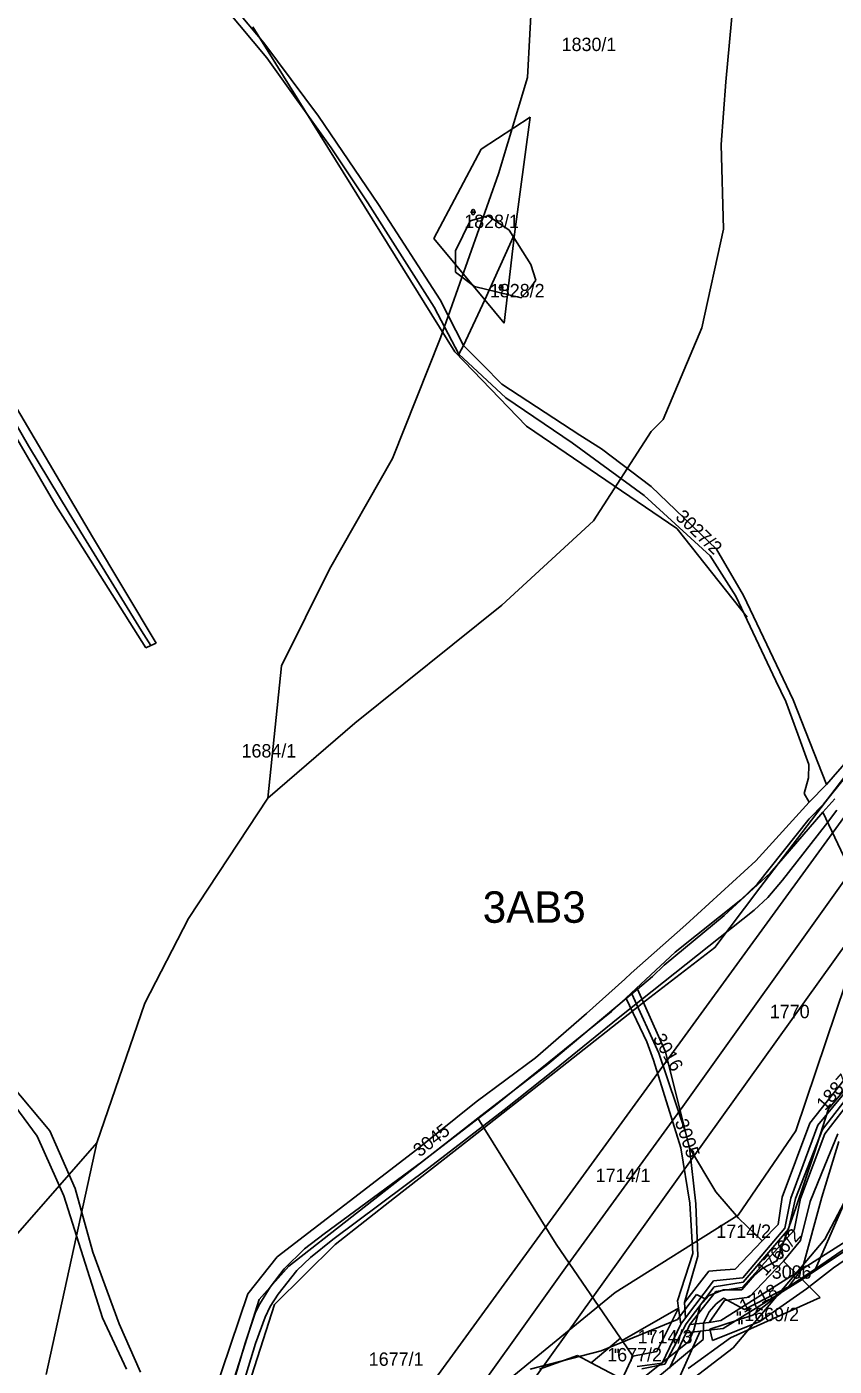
# Model space of a CAD drawing. Extents: x -564810 to -550519, y -1045831 to -1034011.
# Drawn here: x -553620 to -553312, y -1038236 to -1037726 of the extents above; entities that cross this region are included whole.
import ezdxf

# ---------------------------------------------------------------- set-up
doc = ezdxf.new("R2010")
doc.units = 0
for name, color, linetype in [('Interakční prvky', 7, 'Continuous'), ('KN stav', 7, 'Continuous'), ('Lesní porost', 7, 'Continuous'), ('Parcelní čísla', 7, 'Continuous'), ('Polní cesty stavající', 7, 'Continuous'), ('STG', 7, 'Continuous'), ('Vedení VN', 7, 'Continuous'), ('vodní toky', 7, 'Continuous'), ('Vrstva 33', 7, 'Continuous'), ('Vrstva 39', 7, 'Continuous'), ('zamokř ploch', 7, 'Continuous')]:
    doc.layers.add(name, color=color, linetype=linetype)

msp = doc.modelspace()

# ---------------------------------------------------------------- linework, layer by layer
at = {"layer": 'Interakční prvky'}
for p, q in [((-553533.49, -1037725.98), (-553456.53, -1037849.78)), ((-553456.4, -1037849.94), (-553429.4, -1037878.01)), ((-553429.25, -1037878.14), (-553371.98, -1037917.12)), ((-553371.76, -1037917.33), (-553345.19, -1037951))]:
    msp.add_line(p, q, dxfattribs=at)
for centre, start, end in [((-553455.68, -1037849.25), 211.8702, 223.8844), ((-553428.68, -1037877.32), 223.8844, 235.7559), ((-553372.55, -1037917.95), 38.2774, 55.7559)]:
    msp.add_arc(centre, 1, start, end, dxfattribs=at)
at = {"layer": 'KN stav'}
for p, q in [((-553528.2, -1037737.83), (-553543.71, -1037719.15)), ((-553540.56, -1037718.68), (-553529.3, -1037732.04)), ((-553529.3, -1037732.04), (-553508.49, -1037759.99)), ((-553503.69, -1037772.1), (-553528.2, -1037737.83)), ((-553508.49, -1037759.99), (-553485.56, -1037793.69)), ((-553446.45, -1037772.66), (-553427.81, -1037760.44)), ((-553427.81, -1037760.44), (-553433.75, -1037805.05)), ((-553489.63, -1037793.07), (-553503.69, -1037772.1)), ((-553464.5, -1037806.71), (-553446.45, -1037772.66)), ((-553464.43, -1037832.77), (-553489.63, -1037793.07)), ((-553485.56, -1037793.69), (-553462.08, -1037830.03)), ((-553433.75, -1037805.05), (-553445.12, -1037830.08)), ((-553433.75, -1037805.05), (-553437.74, -1037838.98)), ((-553445.12, -1037830.08), (-553464.5, -1037806.71)), ((-553650.89, -1037830.33), (-553618.97, -1037885.65)), ((-553462.08, -1037830.03), (-553453.2, -1037847.44)), ((-553453.2, -1037847.44), (-553445.12, -1037830.08)), ((-553437.74, -1037838.98), (-553445.12, -1037830.08)), ((-553455, -1037850.77), (-553464.43, -1037832.77)), ((-553453.2, -1037847.44), (-553455, -1037850.77)), ((-553437.05, -1037867.37), (-553455, -1037850.77)), ((-553453.2, -1037847.44), (-553445.87, -1037854.82)), ((-553608.53, -1037908.35), (-553638.92, -1037856.33)), ((-553445.87, -1037854.82), (-553438.55, -1037862.19)), ((-553629.03, -1037861.88), (-553594.53, -1037920.32)), ((-553438.55, -1037862.19), (-553408.87, -1037881.61)), ((-553411.78, -1037884.56), (-553437.05, -1037867.37)), ((-553408.87, -1037881.61), (-553400.66, -1037886.75)), ((-553618.97, -1037885.65), (-553603.47, -1037911.38)), ((-553384.42, -1037904.54), (-553411.78, -1037884.56)), ((-553400.66, -1037886.75), (-553381.66, -1037901.14)), ((-553381.66, -1037901.14), (-553356.86, -1037925.01)), ((-553601.41, -1037919.62), (-553608.53, -1037908.35)), ((-553359.26, -1037927.56), (-553384.42, -1037904.54)), ((-553603.47, -1037911.38), (-553575.87, -1037956.16)), ((-553574.22, -1037962.61), (-553601.41, -1037919.62)), ((-553594.53, -1037920.32), (-553570.29, -1037960.91)), ((-553349.45, -1037942.91), (-553359.26, -1037927.56)), ((-553356.86, -1037925.01), (-553346.57, -1037942.64)), ((-553334.21, -1037975.2), (-553349.45, -1037942.91)), ((-553346.57, -1037942.64), (-553327.59, -1037982.41)), ((-553575.87, -1037956.16), (-553572.29, -1037961.78)), ((-553572.29, -1037961.78), (-553574.22, -1037962.61)), ((-553570.29, -1037960.91), (-553572.29, -1037961.78)), ((-553330.41, -1037983.13), (-553334.21, -1037975.2)), ((-553325.79, -1037995.58), (-553330.41, -1037983.13)), ((-553327.59, -1037982.41), (-553314.92, -1038014.69)), ((-553314.92, -1038014.69), (-553296.79, -1037993.86)), ((-553321.59, -1038007.11), (-553325.79, -1037995.58)), ((-553321.72, -1038012.13), (-553321.59, -1038007.11)), ((-553323.46, -1038018.16), (-553321.72, -1038012.13)), ((-553321.51, -1038021.42), (-553314.92, -1038014.69)), ((-553321.51, -1038021.42), (-553323.46, -1038018.16)), ((-553311.74, -1038020.21), (-553316.26, -1038025.28)), ((-553341.81, -1038043.8), (-553321.51, -1038021.42)), ((-553316.26, -1038025.28), (-553336.33, -1038048.54)), ((-553290.17, -1038080.8), (-553316.26, -1038025.28)), ((-553368.5, -1038068.17), (-553341.81, -1038043.8)), ((-553336.33, -1038048.54), (-553353.84, -1038064.61)), ((-553353.84, -1038064.61), (-553376.79, -1038083.58)), ((-553389.31, -1038086.56), (-553368.5, -1038068.17)), ((-553391.79, -1038088.88), (-553389.31, -1038086.56)), ((-553376.79, -1038083.58), (-553381.16, -1038087.85)), ((-553406.34, -1038102.01), (-553391.79, -1038088.88)), ((-553381.16, -1038087.85), (-553386.96, -1038092.71)), ((-553391.24, -1038096.3), (-553421.06, -1038121.28)), ((-553389.07, -1038094.48), (-553391.24, -1038096.3)), ((-553391.24, -1038096.3), (-553383.4, -1038112.81)), ((-553386.96, -1038092.71), (-553389.07, -1038094.48)), ((-553389.07, -1038094.48), (-553378.8, -1038117.12)), ((-553386.96, -1038092.71), (-553376.22, -1038116.59)), ((-553425.77, -1038118.86), (-553406.34, -1038102.01)), ((-553383.4, -1038112.81), (-553380.82, -1038119.82)), ((-553378.8, -1038117.12), (-553368.62, -1038147.25)), ((-553376.22, -1038116.59), (-553368.62, -1038147.25)), ((-553448.37, -1038135.68), (-553425.77, -1038118.86)), ((-553421.06, -1038121.28), (-553447.76, -1038141.81)), ((-553380.82, -1038119.82), (-553370.35, -1038153.12)), ((-553321.25, -1038143.72), (-553304.02, -1038121.9)), ((-553318.15, -1038144.56), (-553302.14, -1038125.04)), ((-553299.2, -1038126.62), (-553315.49, -1038147.79)), ((-553615.6, -1038148.77), (-553629.17, -1038130.4)), ((-553625.94, -1038128.65), (-553610.84, -1038146.74)), ((-553470.99, -1038153.74), (-553448.37, -1038135.68)), ((-553447.76, -1038141.81), (-553519.81, -1038198.28)), ((-553447.76, -1038141.81), (-553417.95, -1038189.9)), ((-553610.84, -1038146.74), (-553601.23, -1038168.68)), ((-553368.62, -1038147.25), (-553367.14, -1038153.21)), ((-553331.86, -1038171.91), (-553321.25, -1038143.72)), ((-553328.48, -1038172.34), (-553318.15, -1038144.56)), ((-553315.49, -1038147.79), (-553324.82, -1038172.49)), ((-553310.61, -1038147.87), (-553315.55, -1038159.9)), ((-553605.51, -1038171.43), (-553615.6, -1038148.77)), ((-553370.35, -1038153.12), (-553366.99, -1038174.2)), ((-553367.14, -1038153.21), (-553364.69, -1038174.46)), ((-553357.08, -1038169.88), (-553367.14, -1038153.21)), ((-553524.26, -1038194.73), (-553470.99, -1038153.74)), ((-553315.55, -1038159.9), (-553321.16, -1038173.56)), ((-553601.23, -1038168.68), (-553594.41, -1038192.87)), ((-553590.79, -1038217.91), (-553605.51, -1038171.43)), ((-553348.46, -1038179.94), (-553357.08, -1038169.88)), ((-553333.35, -1038182.35), (-553331.86, -1038171.91)), ((-553330.77, -1038183.79), (-553328.48, -1038172.34)), ((-553324.82, -1038172.49), (-553327.25, -1038184.51)), ((-553321.16, -1038173.56), (-553324.8, -1038188.53)), ((-553366.99, -1038174.2), (-553365.85, -1038193.44)), ((-553364.69, -1038174.46), (-553363.97, -1038194.48)), ((-553289.42, -1038177.12), (-553326.6, -1038200.96)), ((-553342.04, -1038186.07), (-553348.46, -1038179.94)), ((-553346.78, -1038202.69), (-553330.77, -1038183.79)), ((-553339.38, -1038188.61), (-553333.35, -1038182.35)), ((-553289.81, -1038180.29), (-553324.15, -1038203.35)), ((-553349.73, -1038199.38), (-553339.38, -1038188.61)), ((-553327.25, -1038184.51), (-553347.07, -1038206.42)), ((-553341.06, -1038187.01), (-553342.04, -1038186.07)), ((-553341.06, -1038187.01), (-553339.38, -1038188.61)), ((-553324.8, -1038188.53), (-553331.33, -1038196.35)), ((-553594.41, -1038192.87), (-553584.41, -1038220.17)), ((-553417.95, -1038189.9), (-553393.38, -1038225.66)), ((-553365.85, -1038193.44), (-553371.66, -1038211.48)), ((-553535.4, -1038208.8), (-553524.26, -1038194.73)), ((-553519.81, -1038198.28), (-553531.08, -1038210.99)), ((-553363.97, -1038194.48), (-553369, -1038212.13)), ((-553353.46, -1038199.67), (-553349.73, -1038199.38)), ((-553331.33, -1038196.35), (-553344.33, -1038210.08)), ((-553331.33, -1038196.35), (-553329.92, -1038197.72)), ((-553329.92, -1038197.72), (-553326.6, -1038200.96)), ((-553369, -1038212.13), (-553359.77, -1038200.16)), ((-553368.6, -1038217.97), (-553358.01, -1038203.86)), ((-553359.77, -1038200.16), (-553355.25, -1038199.81)), ((-553358.01, -1038203.86), (-553346.78, -1038202.69)), ((-553355.25, -1038199.81), (-553353.46, -1038199.67)), ((-553355.11, -1038219), (-553326.6, -1038200.96)), ((-553354.22, -1038222.01), (-553324.15, -1038203.35)), ((-553326.6, -1038200.96), (-553324.15, -1038203.35)), ((-553324.15, -1038203.35), (-553317.36, -1038210.13)), ((-553557.25, -1038273.29), (-553535.4, -1038208.8)), ((-553357.01, -1038207.96), (-553366.92, -1038220.46)), ((-553347.07, -1038206.42), (-553357.01, -1038207.96)), ((-553531.08, -1038210.99), (-553552.36, -1038278.42)), ((-553371.25, -1038214.28), (-553392.79, -1038226.52)), ((-553371.25, -1038214.28), (-553379.61, -1038230.74)), ((-553371.66, -1038211.48), (-553371.25, -1038214.28)), ((-553371.25, -1038214.28), (-553370.37, -1038220.32)), ((-553368.6, -1038217.97), (-553369, -1038212.13)), ((-553353.81, -1038211.37), (-553359.57, -1038219.68)), ((-553344.33, -1038210.08), (-553353.81, -1038211.37)), ((-553317.36, -1038210.13), (-553351.47, -1038225.55)), ((-553581.58, -1038237.55), (-553590.79, -1038217.91)), ((-553370.37, -1038220.32), (-553368.6, -1038217.97)), ((-553366.92, -1038220.46), (-553359.57, -1038219.68)), ((-553359.57, -1038219.68), (-553355.11, -1038219)), ((-553584.41, -1038220.17), (-553576.33, -1038238.6)), ((-553377.54, -1038235.25), (-553370.37, -1038220.32)), ((-553368.43, -1038223.66), (-553374.76, -1038237.06)), ((-553371.76, -1038242.56), (-553363.06, -1038222.96)), ((-553366.92, -1038220.46), (-553368.43, -1038223.66)), ((-553363.06, -1038222.96), (-553368.43, -1038223.66)), ((-553363.06, -1038222.96), (-553354.22, -1038222.01)), ((-553393.38, -1038225.66), (-553404.55, -1038235.04)), ((-553392.79, -1038226.52), (-553393.38, -1038225.66)), ((-553392.79, -1038226.52), (-553388.68, -1038232.49)), ((-553351.47, -1038225.55), (-553367.61, -1038237.22)), ((-553409.83, -1038232.26), (-553424.31, -1038237.46)), ((-553404.55, -1038235.04), (-553409.83, -1038232.26)), ((-553392.81, -1038241.27), (-553404.55, -1038235.04)), ((-553388.68, -1038232.49), (-553392.81, -1038241.27)), ((-553379.61, -1038230.74), (-553388.68, -1038232.49)), ((-553387.05, -1038236.45), (-553377.54, -1038235.25))]:
    msp.add_line(p, q, dxfattribs=at)
at = {"layer": 'Lesní porost'}
for p, q in [((-553450.67, -1037799.9), (-553456.32, -1037811.37)), ((-553443.87, -1037797.98), (-553450.67, -1037799.9)), ((-553435.86, -1037803.45), (-553443.87, -1037797.98)), ((-553427.52, -1037816.54), (-553435.86, -1037803.45)), ((-553456.32, -1037811.37), (-553456.31, -1037819.46)), ((-553425.64, -1037822.56), (-553427.52, -1037816.54)), ((-553456.31, -1037819.46), (-553449.04, -1037824.96)), ((-553449.04, -1037824.96), (-553431.27, -1037829.25)), ((-553431.27, -1037829.25), (-553427.79, -1037825.55)), ((-553427.79, -1037825.55), (-553425.64, -1037822.56)), ((-553306.77, -1038171.2), (-553319.13, -1038199.32)), ((-553319.13, -1038199.32), (-553292.17, -1038180.74)), ((-553364.46, -1038209.01), (-553371.69, -1038218.64)), ((-553360.9, -1038210.81), (-553364.46, -1038209.01)), ((-553371.69, -1038218.64), (-553400.74, -1038230.47)), ((-553367.36, -1038226.92), (-553365.47, -1038222.56)), ((-553385.44, -1038241.29), (-553367.36, -1038226.92)), ((-553400.74, -1038230.47), (-553427.79, -1038237.52))]:
    msp.add_line(p, q, dxfattribs=at)
msp.add_lwpolyline([(-553365.47, -1038222.56), (-553363.02, -1038213.2), (-553360.9, -1038210.81)], dxfattribs=at)
at = {"layer": 'Polní cesty stavající'}
for p, q in [((-553292.17, -1038180.74), (-553319.13, -1038199.32)), ((-553312.2, -1038198.86), (-553286.86, -1038181.28)), ((-553319.13, -1038199.32), (-553329.42, -1038206.12)), ((-553322.48, -1038206.89), (-553312.2, -1038198.86)), ((-553329.42, -1038206.12), (-553342.92, -1038216.91)), ((-553340.3, -1038219.36), (-553322.48, -1038206.89)), ((-553342.92, -1038216.91), (-553359.4, -1038222.2)), ((-553358.37, -1038226.63), (-553340.3, -1038219.36)), ((-553359.4, -1038222.2), (-553358.37, -1038226.63))]:
    msp.add_line(p, q, dxfattribs=at)
at = {"layer": 'STG'}
for points in [[(-553527.73, -1038019.88), (-553522.59, -1037969.44), (-553504.22, -1037932.69), (-553480.33, -1037890.43), (-553461.96, -1037844.49), (-553439.92, -1037782.01), (-553428.89, -1037745.26), (-553427.06, -1037712.18), (-553443.59, -1037680.94), (-553478.5, -1037655.21), (-553520.75, -1037644.19), (-553568.51, -1037640.51), (-553605.26, -1037653.38), (-553653.02, -1037679.1)], [(-553350.45, -1037716.68), (-553353.21, -1037747), (-553355.04, -1037770.89), (-553354.12, -1037803.05), (-553362.39, -1037840.72), (-553377.09, -1037875.63), (-553381.68, -1037880.23), (-553403.73, -1037914.22), (-553438.63, -1037946.38), (-553494.66, -1037991.4), (-553527.73, -1038019.88), (-553558.04, -1038065.82), (-553574.58, -1038097.98), (-553592.95, -1038151.27), (-553612.24, -1038239.48)], [(-553436.79, -1038242.23), (-553395.46, -1038208.24), (-553348.61, -1038178.84), (-553326.57, -1038146.68), (-553296.26, -1038056.64)], [(-553271.45, -1038104.41), (-553315.55, -1038188.02), (-553350.45, -1038229.37), (-553413.83, -1038278.07)], [(-553636.49, -1038200.98), (-553592.95, -1038151.27)]]:
    msp.add_lwpolyline(points, dxfattribs=at)
at = {"layer": 'Vedení VN'}
for points in [[(-554311.13, -1038894.55), (-554183.26, -1038768.06), (-553948.71, -1038736.97), (-553887.24, -1038715.77), (-553721.22, -1038534.86), (-553615.96, -1038471.97), (-553583.46, -1038409.78), (-553495.15, -1038284), (-553204.09, -1037884.03), (-552966, -1037802.05), (-552952.58, -1037796.4), (-552903.13, -1037697.47), (-552835.31, -1037471.34), (-552755.48, -1037231.07), (-552629.72, -1036976.67), (-552323.11, -1036754.78)], [(-552318.17, -1036790.68), (-552611.35, -1036998.44), (-552747, -1037286.75), (-552886.17, -1037729.13), (-552939.86, -1037825.23), (-553193.49, -1037916.39), (-553506.46, -1038353.11), (-553565.8, -1038423.21), (-553601.83, -1038493.17), (-553700.74, -1038549.7), (-553878.06, -1038746.16), (-554195.97, -1038818.23), (-554311.84, -1038929.18)], [(-553183.29, -1037788.79), (-553196.13, -1037833.53), (-553208.13, -1037865.33), (-553225.17, -1037898.98), (-553247.59, -1037929.9), (-553270.72, -1037962.16), (-553293.59, -1037992.87), (-553316.98, -1038023.5), (-553340.37, -1038054.1), (-553357.42, -1038076.87), (-553383.92, -1038097.12), (-553417.99, -1038124.02), (-553451.68, -1038150.49), (-553479.47, -1038172.23), (-553502.14, -1038190.02), (-553525.24, -1038212.86), (-553549.09, -1038287.34), (-553563.11, -1038323.58), (-553577.14, -1038354.49), (-553592.06, -1038385.26), (-553611.98, -1038408.69), (-553636.03, -1038436.08)], [(-553201.36, -1037900.83), (-553257.3, -1037978.99), (-553306.43, -1038048.83), (-553369.68, -1038137.35), (-553414.36, -1038198.95), (-553459.84, -1038262.51), (-553469.82, -1038277.95), (-553493.65, -1038309.56)]]:
    msp.add_lwpolyline(points, dxfattribs=at)
at = {"layer": 'vodní toky'}
for points in [[(-553385.44, -1038241.29), (-553367.36, -1038226.92), (-553365.47, -1038222.56), (-553363.02, -1038213.2), (-553359.63, -1038209.39), (-553359.63, -1038209.39), (-553354.09, -1038207.32), (-553347.17, -1038207.33), (-553342.28, -1038201.67), (-553339.39, -1038199.18), (-553333.81, -1038196.27), (-553326.74, -1038176.47), (-553319.43, -1038154.97), (-553314.13, -1038138.32), (-553298.07, -1038119.06)], [(-553310.16, -1038150.69), (-553316.74, -1038171.98), (-553324.11, -1038199.06), (-553329.42, -1038206.12), (-553346.11, -1038214.76), (-553354.1, -1038210.45), (-553356.94, -1038212.57), (-553359.65, -1038215.67), (-553361.76, -1038219.94), (-553361.92, -1038226.18), (-553383.01, -1038243.67)]]:
    msp.add_lwpolyline(points, dxfattribs=at)
at = {"layer": 'Vrstva 33'}
msp.add_lwpolyline([(-553385.24, -1038237.35), (-553376.54, -1038235.66), (-553368.43, -1038220.29), (-553357.66, -1038206.19), (-553346.65, -1038204.31), (-553329.41, -1038184.16), (-553326.66, -1038172.42), (-553316.4, -1038146.23), (-553300.61, -1038125.65)], dxfattribs=at)
at = {"layer": 'Vrstva 39'}
for points in [[(-553292.72, -1037993.28), (-553316.08, -1038022.2), (-553321.47, -1038027.8), (-553341.31, -1038052.69), (-553347.51, -1038058.61), (-553372.51, -1038078.65), (-553396.8, -1038101.2), (-553420.73, -1038120.56), (-553441.08, -1038136.85), (-553469.21, -1038158.66), (-553506.35, -1038185.89), (-553513.82, -1038191.63), (-553521.49, -1038199.3), (-553526.85, -1038206.28), (-553530.79, -1038212.63), (-553532.61, -1038216.15), (-553536.44, -1038227.64), (-553543.36, -1038251.11)], [(-553540.01, -1038252.39), (-553532.45, -1038227.75), (-553528.79, -1038217.63), (-553526.91, -1038213.66), (-553523.84, -1038208.86), (-553516.77, -1038199.86), (-553511.51, -1038194.92), (-553503.03, -1038188.1), (-553466.43, -1038160.73), (-553437.74, -1038138.71), (-553418.51, -1038123.44), (-553394.25, -1038103.74), (-553342.46, -1038062.6), (-553337.31, -1038057.82), (-553331.65, -1038051.18), (-553315.34, -1038030.16), (-553310.93, -1038024.5)]]:
    msp.add_lwpolyline(points, dxfattribs=at)
at = {"layer": 'zamokř ploch'}
for p, q in [((-553450.06, -1037796.09), (-553450.06, -1037797.09)), ((-553449.06, -1037796.09), (-553449.06, -1037797.09)), ((-553450.56, -1037796.59), (-553448.56, -1037796.59)), ((-553439.92, -1037825.33), (-553437.92, -1037825.33)), ((-553439.42, -1037824.83), (-553439.42, -1037825.83)), ((-553438.42, -1037824.83), (-553438.42, -1037825.83)), ((-553348.76, -1038215.56), (-553348.76, -1038217.06)), ((-553348.17, -1038218.88), (-553348.17, -1038220.38)), ((-553347.76, -1038215.56), (-553347.76, -1038217.06)), ((-553347.17, -1038218.88), (-553347.17, -1038220.38)), ((-553382.72, -1038222.92), (-553382.72, -1038224.42)), ((-553381.72, -1038222.92), (-553381.72, -1038224.42)), ((-553395.25, -1038229.8), (-553395.25, -1038231.3)), ((-553394.25, -1038229.8), (-553394.25, -1038231.3))]:
    msp.add_line(p, q, dxfattribs=at)
for points in [[(-553332.98, -1038194.42), (-553332.28, -1038190.42), (-553331.48, -1038194.42)], [(-553332.28, -1038194.72), (-553332.28, -1038194.92), (-553331.48, -1038194.92)]]:
    msp.add_lwpolyline(points, dxfattribs=at)
for centre, start, end in [((-553449.56, -1037796.09), 0, 180), ((-553449.56, -1037797.09), 180, 0), ((-553438.92, -1037824.83), 0, 180), ((-553438.92, -1037825.83), 180, 0)]:
    msp.add_arc(centre, 0.5, start, end, dxfattribs=at)

# ---------------------------------------------------------------- texts
at = {"layer": 'Parcelní čísla'}
for s, p in [('1830/1', (-553415.83, -1037735.23)), ('1828/1', (-553452.95, -1037802.68)), ('1828/2', (-553443.18, -1037829.07)), ('1684/1', (-553537.8, -1038004.43)), ('1770', (-553336.51, -1038103.77)), ('1714/1', (-553402.86, -1038166.2)), ('1714/2', (-553356.89, -1038187.49)), ('3006', (-553335.77, -1038203.03)), ('1669/2', (-553346.24, -1038219.21)), ('1714/3', (-553386.83, -1038227.69)), ('1677/2', (-553398.46, -1038234.54)), ('1677/1', (-553489.32, -1038236.23))]:
    msp.add_text(s, height=5.1, dxfattribs=at).set_placement(p)
for s, rotation, p in [('3027/2', 316.5897, (-553372.8, -1037913.16)), ('3016', 300.1283, (-553381.22, -1038111.45)), ('1887/2', 48.9601, (-553315.42, -1038139.27)), ('3005', 289.2548, (-553372.78, -1038143.16)), ('3045', 38.088, (-553469.89, -1038156.89)), ('1766/2', 48.2867, (-553338.14, -1038202.31)), ('1718', 27.2255, (-553346.44, -1038216.19))]:
    msp.add_text(s, height=5.1, rotation=rotation, dxfattribs=at).set_placement(p)
at = {"layer": 'STG'}
msp.add_text('3AB3', height=12, dxfattribs=at).set_placement((-553445.89, -1038067.41))

doc.saveas('drawing.dxf')
